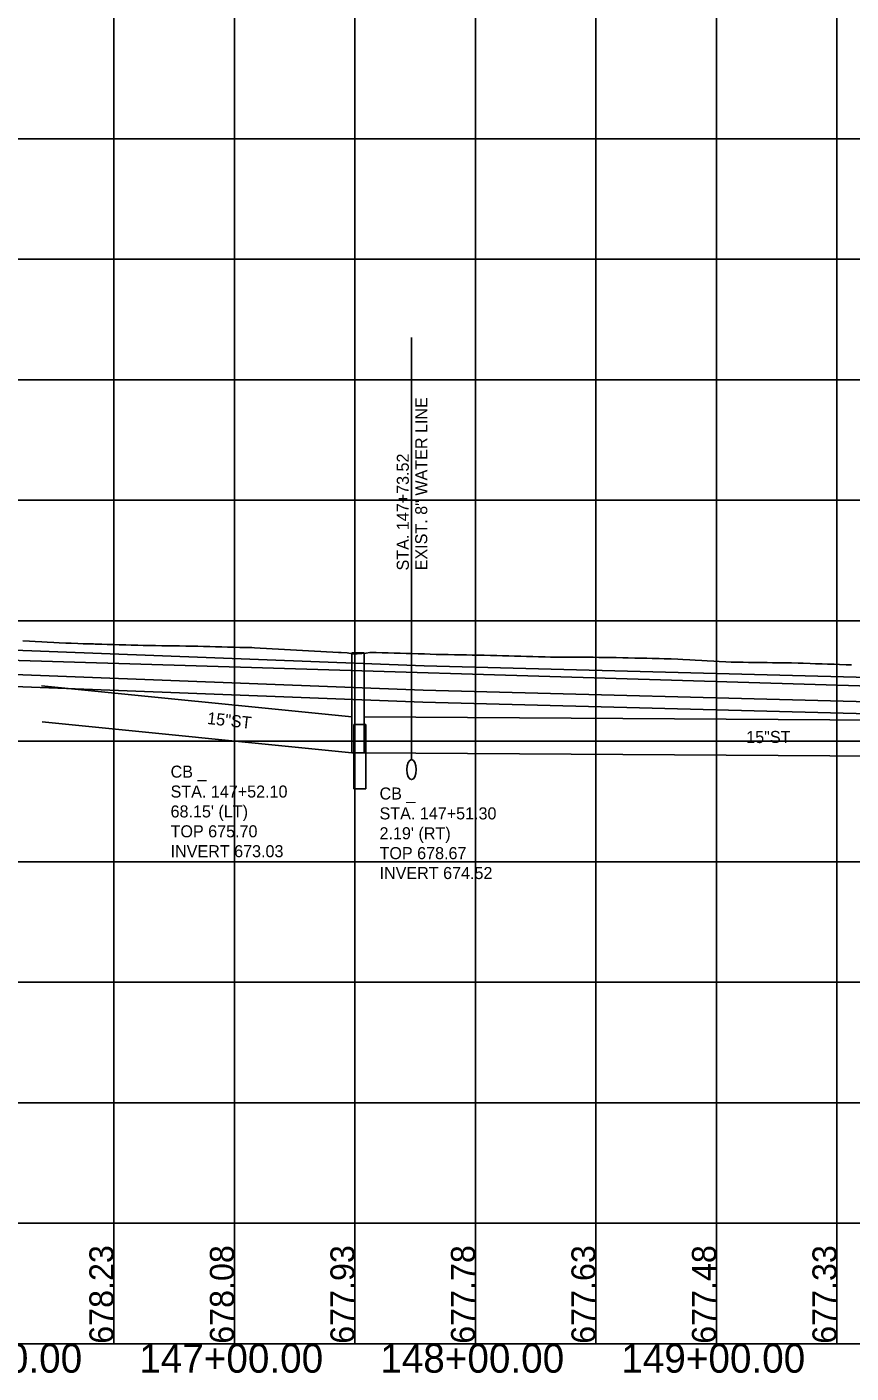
# Model space of a CAD drawing. Extents: x -7164 to 2214450, y -19642 to 253469.
# Drawn here: x 8614 to 8956, y -3012 to -2454 of the extents above; entities that cross this region are included whole.
import ezdxf

# ---------------------------------------------------------------- set-up
doc = ezdxf.new("R2010")
doc.units = 0
for name, color, linetype in [('DESIGN - PROFILE - Proposed', 7, 'Continuous'), ('DESIGN - PROFILE - Proposed Text', 7, 'Continuous'), ('DESIGN - SCRATCH - User 1', 7, 'Continuous'), ('DESIGN - SCRATCH - User 2', 7, 'Continuous'), ('DESIGN - SHEET - Light Grid', 7, 'Continuous'), ('SURVEY - PROFILE - Drainage - Storm Sewer', 7, 'Continuous'), ('SURVEY - PROFILE - Drainage - Storm Sewer Text', 7, 'Continuous'), ('SURVEY - PROFILE - Ground Line with Text', 7, 'Continuous'), ('SURVEY - PROFILE - Utilities - Cable with Text', 7, 'Continuous'), ('SURVEY - PROFILE - Utilities - Electric with Text', 7, 'Continuous'), ('SURVEY - PROFILE - Utilities - Water with Text', 7, 'Continuous'), ('XTREE', 7, 'Continuous')]:
    doc.layers.add(name, color=color, linetype=linetype)

msp = doc.modelspace()

# ---------------------------------------------------------------- linework, layer by layer
at = {"layer": 'DESIGN - PROFILE - Proposed'}
msp.add_line((7825, -2692.98), (9100, -2731.23), dxfattribs=at)
msp.add_line((7825, -2692.98), (9100, -2731.23), dxfattribs=at)
at = {"layer": 'DESIGN - SCRATCH - User 1'}
msp.add_line((0, -3000), (12400, -3000), dxfattribs=at)
msp.add_line((0, -3000), (12400, -3000), dxfattribs=at)
at = {"layer": 'DESIGN - SHEET - Light Grid'}
for p, q in [((8650, -3000), (8650, -1000)), ((8650, -3000), (8650, -1000)), ((8700, -3000), (8700, -1000)), ((8700, -3000), (8700, -1000)), ((8750, -3000), (8750, -1000)), ((8750, -3000), (8750, -1000)), ((8800, -3000), (8800, -1000)), ((8800, -3000), (8800, -1000)), ((8850, -3000), (8850, -1000)), ((8850, -3000), (8850, -1000)), ((8900, -3000), (8900, -1000)), ((8900, -3000), (8900, -1000)), ((8950, -3000), (8950, -1000)), ((8950, -3000), (8950, -1000)), ((0, -2500), (12400, -2500)), ((0, -2500), (12400, -2500)), ((0, -2550), (12400, -2550)), ((0, -2550), (12400, -2550)), ((0, -2600), (12400, -2600)), ((0, -2600), (12400, -2600)), ((0, -2650), (12400, -2650)), ((0, -2650), (12400, -2650)), ((0, -2700), (12400, -2700)), ((0, -2700), (12400, -2700)), ((0, -2750), (12400, -2750)), ((0, -2750), (12400, -2750)), ((0, -2800), (12400, -2800)), ((0, -2800), (12400, -2800)), ((0, -2850), (12400, -2850)), ((0, -2850), (12400, -2850)), ((0, -2900), (12400, -2900)), ((0, -2900), (12400, -2900)), ((0, -2950), (12400, -2950)), ((0, -2950), (12400, -2950)), ((-1000, -3000), (11000, -3000)), ((-1000, -3000), (11000, -3000))]:
    msp.add_line(p, q, dxfattribs=at)
at = {"layer": 'SURVEY - PROFILE - Drainage - Storm Sewer'}
for p, q in [((8751.3, -2713.27), (8748.8, -2713.27)), ((8748.8, -2713.27), (8748.8, -2754.8)), ((8751.3, -2713.27), (8748.8, -2713.27)), ((8748.8, -2713.27), (8748.8, -2754.8)), ((8751.3, -2713.27), (8753.8, -2713.27)), ((8751.3, -2713.27), (8753.8, -2713.27)), ((8753.8, -2754.8), (8753.8, -2713.27)), ((8753.8, -2754.8), (8753.8, -2713.27)), ((8748.8, -2739.8), (8620.04, -2726.98)), ((8748.8, -2739.8), (8620.04, -2726.98)), ((8748.8, -2754.8), (8620.24, -2742)), ((8748.8, -2754.8), (8620.24, -2742)), ((8753.8, -2739.8), (9049.06, -2741.7)), ((8753.8, -2739.8), (9049.06, -2741.7)), ((8752.1, -2742.98), (8749.6, -2742.98)), ((8749.6, -2742.98), (8749.6, -2769.7)), ((8752.1, -2742.98), (8749.6, -2742.98)), ((8749.6, -2742.98), (8749.6, -2769.7)), ((8752.1, -2742.98), (8754.6, -2742.98)), ((8752.1, -2742.98), (8754.6, -2742.98)), ((8754.6, -2769.7), (8754.6, -2742.98)), ((8754.6, -2769.7), (8754.6, -2742.98)), ((8748.8, -2754.8), (8753.8, -2754.8)), ((8748.8, -2754.8), (8753.8, -2754.8)), ((8753.8, -2754.8), (9049.06, -2756.7)), ((8753.8, -2754.8), (9049.06, -2756.7)), ((8749.6, -2769.7), (8754.6, -2769.7)), ((8749.6, -2769.7), (8754.6, -2769.7))]:
    msp.add_line(p, q, dxfattribs=at)
at = {"layer": 'SURVEY - PROFILE - Ground Line with Text'}
for points in [[(8612.3, -2708.33), (8615.08, -2708.46), (8617.3, -2708.59), (8620.1, -2708.72), (8622.3, -2708.84), (8625.11, -2708.97), (8627.3, -2709.09), (8630.12, -2709.23), (8632.3, -2709.35), (8635.07, -2709.4), (8637.26, -2709.5), (8640.04, -2709.55), (8641.51, -2709.62), (8642.26, -2709.65), (8645.02, -2709.7), (8647.26, -2709.8), (8650, -2709.85), (8652.26, -2709.95), (8654.99, -2710), (8657.24, -2710.1), (8659.96, -2710.17), (8662.24, -2710.19), (8664.93, -2710.26), (8667.24, -2710.27), (8669.92, -2710.34), (8672.24, -2710.35), (8674.91, -2710.42), (8677.24, -2710.43), (8679.91, -2710.5), (8682.24, -2710.51), (8684.88, -2710.58), (8687.22, -2710.64), (8689.87, -2710.71), (8692.22, -2710.77), (8694.86, -2710.83), (8697.22, -2710.89), (8699.87, -2710.96), (8702.22, -2711.02), (8704.88, -2711.08), (8707.21, -2711.14), (8708.36, -2711.21), (8710.72, -2711.33), (8713.33, -2711.48), (8715.75, -2711.61), (8718.31, -2711.76), (8720.78, -2711.88), (8723.29, -2712.03), (8725.81, -2712.15), (8728.27, -2712.3), (8730.83, -2712.42), (8733.26, -2712.57), (8735.84, -2712.69), (8738.25, -2712.83), (8740.85, -2712.96), (8743.24, -2713.1), (8744.37, -2713.15), (8746.83, -2713.33), (8749.04, -2713.67), (8750.95, -2713.71), (8752.9, -2713.62), (8754.59, -2713.5), (8756.35, -2713.14), (8758.78, -2713.15)], [(8612.3, -2708.33), (8615.08, -2708.46), (8617.3, -2708.59), (8620.1, -2708.72), (8622.3, -2708.84), (8625.11, -2708.97), (8627.3, -2709.09), (8630.12, -2709.23), (8632.3, -2709.35), (8635.07, -2709.4), (8637.26, -2709.5), (8640.04, -2709.55), (8641.51, -2709.62), (8642.26, -2709.65), (8645.02, -2709.7), (8647.26, -2709.8), (8650, -2709.85), (8652.26, -2709.95), (8654.99, -2710), (8657.24, -2710.1), (8659.96, -2710.17), (8662.24, -2710.19), (8664.93, -2710.26), (8667.24, -2710.27), (8669.92, -2710.34), (8672.24, -2710.35), (8674.91, -2710.42), (8677.24, -2710.43), (8679.91, -2710.5), (8682.24, -2710.51), (8684.88, -2710.58), (8687.22, -2710.64), (8689.87, -2710.71), (8692.22, -2710.77), (8694.86, -2710.83), (8697.22, -2710.89), (8699.87, -2710.96), (8702.22, -2711.02), (8704.88, -2711.08), (8707.21, -2711.14), (8708.36, -2711.21), (8710.72, -2711.33), (8713.33, -2711.48), (8715.75, -2711.61), (8718.31, -2711.76), (8720.78, -2711.88), (8723.29, -2712.03), (8725.81, -2712.15), (8728.27, -2712.3), (8730.83, -2712.42), (8733.26, -2712.57), (8735.84, -2712.69), (8738.25, -2712.83), (8740.85, -2712.96), (8743.24, -2713.1), (8744.37, -2713.15), (8746.83, -2713.33), (8749.04, -2713.67), (8750.95, -2713.71), (8752.9, -2713.62), (8754.59, -2713.5), (8756.35, -2713.14), (8758.78, -2713.15)], [(8758.78, -2713.15), (8761.31, -2713.29), (8763.79, -2713.3), (8766.31, -2713.45), (8768.82, -2713.46), (8771.31, -2713.6), (8773.85, -2713.6), (8776.31, -2713.74), (8778.89, -2713.75), (8781.29, -2713.88), (8783.7, -2713.93), (8786.29, -2713.98), (8788.7, -2714.03), (8791.29, -2714.09), (8793.7, -2714.14), (8796.29, -2714.19), (8798.68, -2714.24), (8801.29, -2714.29), (8803.66, -2714.33), (8806.29, -2714.38), (8808.9, -2714.47), (8811.26, -2714.52), (8813.89, -2714.61), (8816.26, -2714.66), (8818.89, -2714.74), (8821.26, -2714.79), (8823.91, -2714.88), (8826.26, -2714.93), (8828.93, -2715.01), (8831.24, -2715.06), (8833.9, -2715.06), (8836.22, -2715.1), (8838.91, -2715.09), (8841.22, -2715.13), (8843.92, -2715.12), (8846.22, -2715.16), (8848.95, -2715.15), (8851.22, -2715.19), (8853.98, -2715.18), (8856.2, -2715.21), (8858.43, -2715.28), (8861.2, -2715.33), (8863.44, -2715.4), (8866.2, -2715.45), (8868.43, -2715.52), (8871.2, -2715.57), (8873.42, -2715.63), (8876.2, -2715.68), (8878.4, -2715.74), (8881.2, -2715.78), (8883.95, -2715.96), (8886.14, -2716.05), (8888.95, -2716.23), (8891.14, -2716.32), (8893.95, -2716.5), (8896.14, -2716.59), (8898.96, -2716.77), (8901.14, -2716.86), (8903.97, -2717.03), (8906.11, -2717.12), (8908.28, -2717.19), (8911.11, -2717.19), (8913.3, -2717.26), (8916.11, -2717.26), (8918.31, -2717.33), (8921.11, -2717.33), (8923.32, -2717.4), (8926.11, -2717.4), (8928.31, -2717.47), (8931.11, -2717.46), (8933.88, -2717.56), (8936.08, -2717.63), (8938.87, -2717.73), (8941.08, -2717.8), (8943.86, -2717.9), (8946.08, -2717.97), (8948.87, -2718.06), (8951.08, -2718.13), (8953.88, -2718.22), (8956.06, -2718.29)], [(8758.78, -2713.15), (8761.31, -2713.29), (8763.79, -2713.3), (8766.31, -2713.45), (8768.82, -2713.46), (8771.31, -2713.6), (8773.85, -2713.6), (8776.31, -2713.74), (8778.89, -2713.75), (8781.29, -2713.88), (8783.7, -2713.93), (8786.29, -2713.98), (8788.7, -2714.03), (8791.29, -2714.09), (8793.7, -2714.14), (8796.29, -2714.19), (8798.68, -2714.24), (8801.29, -2714.29), (8803.66, -2714.33), (8806.29, -2714.38), (8808.9, -2714.47), (8811.26, -2714.52), (8813.89, -2714.61), (8816.26, -2714.66), (8818.89, -2714.74), (8821.26, -2714.79), (8823.91, -2714.88), (8826.26, -2714.93), (8828.93, -2715.01), (8831.24, -2715.06), (8833.9, -2715.06), (8836.22, -2715.1), (8838.91, -2715.09), (8841.22, -2715.13), (8843.92, -2715.12), (8846.22, -2715.16), (8848.95, -2715.15), (8851.22, -2715.19), (8853.98, -2715.18), (8856.2, -2715.21), (8858.43, -2715.28), (8861.2, -2715.33), (8863.44, -2715.4), (8866.2, -2715.45), (8868.43, -2715.52), (8871.2, -2715.57), (8873.42, -2715.63), (8876.2, -2715.68), (8878.4, -2715.74), (8881.2, -2715.78), (8883.95, -2715.96), (8886.14, -2716.05), (8888.95, -2716.23), (8891.14, -2716.32), (8893.95, -2716.5), (8896.14, -2716.59), (8898.96, -2716.77), (8901.14, -2716.86), (8903.97, -2717.03), (8906.11, -2717.12), (8908.28, -2717.19), (8911.11, -2717.19), (8913.3, -2717.26), (8916.11, -2717.26), (8918.31, -2717.33), (8921.11, -2717.33), (8923.32, -2717.4), (8926.11, -2717.4), (8928.31, -2717.47), (8931.11, -2717.46), (8933.88, -2717.56), (8936.08, -2717.63), (8938.87, -2717.73), (8941.08, -2717.8), (8943.86, -2717.9), (8946.08, -2717.97), (8948.87, -2718.06), (8951.08, -2718.13), (8953.88, -2718.22), (8956.06, -2718.29)]]:
    msp.add_lwpolyline(points, dxfattribs=at)
at = {"layer": 'SURVEY - PROFILE - Utilities - Cable with Text'}
msp.add_lwpolyline([(3997.12, -2279.89), (4802.54, -2306.2), (4934.37, -2314.54), (5070.11, -2333.66), (5216, -2365.19), (5366.92, -2411.25), (5566.4, -2489.8), (5665.47, -2523.85), (5822.06, -2559.45), (6138.57, -2601.37), (6627.33, -2649.15), (7125.24, -2671.48), (7800.39, -2701.43), (8331.65, -2716.63), (8778.24, -2733.74), (9263.15, -2746.41), (9418.17, -2746.77)], dxfattribs=at)
msp.add_lwpolyline([(3997.12, -2279.89), (4802.54, -2306.2), (4934.37, -2314.54), (5070.11, -2333.66), (5216, -2365.19), (5366.92, -2411.25), (5566.4, -2489.8), (5665.47, -2523.85), (5822.06, -2559.45), (6138.57, -2601.37), (6627.33, -2649.15), (7125.24, -2671.48), (7800.39, -2701.43), (8331.65, -2716.63), (8778.24, -2733.74), (9263.15, -2746.41), (9418.17, -2746.77)], dxfattribs=at)
at = {"layer": 'SURVEY - PROFILE - Utilities - Electric with Text'}
for points in [[(3998.08, -2269.94), (4803.35, -2291.22), (4935.9, -2299.6), (5072.75, -2318.88), (5219.78, -2350.66), (5371.86, -2397.08), (5571.59, -2475.72), (5669.58, -2509.4), (5824.72, -2544.67), (6140.29, -2586.46), (6628.39, -2634.18), (7125.91, -2656.49), (7800.94, -2686.44), (8332.15, -2701.64), (8778.73, -2718.74), (9263.36, -2731.41), (9327.02, -2731.56)], [(3998.08, -2269.94), (4803.35, -2291.22), (4935.9, -2299.6), (5072.75, -2318.88), (5219.78, -2350.66), (5371.86, -2397.08), (5571.59, -2475.72), (5669.58, -2509.4), (5824.72, -2544.67), (6140.29, -2586.46), (6628.39, -2634.18), (7125.91, -2656.49), (7800.94, -2686.44), (8332.15, -2701.64), (8778.73, -2718.74), (9263.36, -2731.41), (9327.02, -2731.56)], [(3997.6, -2274.92), (4802.81, -2301.21), (4934.88, -2309.56), (5070.99, -2328.73), (5217.26, -2360.35), (5368.56, -2406.53), (5568.13, -2485.11), (5666.84, -2519.04), (5822.95, -2554.52), (6139.14, -2596.4), (6627.68, -2644.16), (7125.46, -2666.48), (7800.57, -2696.44), (8331.81, -2711.63), (8778.4, -2728.74), (9263.22, -2741.41), (9422.06, -2741.78), (9638.89, -2735.54), (10010.38, -2723.15), (10421.06, -2712.22), (10492.02, -2711.61), (10506.89, -2711.72), (10626.17, -2716.95), (10629.65, -2717.02)], [(3997.6, -2274.92), (4802.81, -2301.21), (4934.88, -2309.56), (5070.99, -2328.73), (5217.26, -2360.35), (5368.56, -2406.53), (5568.13, -2485.11), (5666.84, -2519.04), (5822.95, -2554.52), (6139.14, -2596.4), (6627.68, -2644.16), (7125.46, -2666.48), (7800.57, -2696.44), (8331.81, -2711.63), (8778.4, -2728.74), (9263.22, -2741.41), (9422.06, -2741.78), (9638.89, -2735.54), (10010.38, -2723.15), (10421.06, -2712.22), (10492.02, -2711.61), (10506.89, -2711.72), (10626.17, -2716.95), (10629.65, -2717.02)]]:
    msp.add_lwpolyline(points, dxfattribs=at)
at = {"layer": 'SURVEY - PROFILE - Utilities - Water with Text'}
msp.add_line((8773.52, -2757.63), (8773.52, -2582.41), dxfattribs=at)
msp.add_line((8773.52, -2757.63), (8773.52, -2582.41), dxfattribs=at)
msp.add_ellipse((8773.52, -2761.78), major_axis=(0, 4.15), ratio=0.466667, dxfattribs=at)
msp.add_ellipse((8773.52, -2761.78), major_axis=(0, 4.15), ratio=0.466667, dxfattribs=at)
at = {"layer": 'XTREE'}
msp.add_line((7775, -2691.48), (9300, -2737.23), dxfattribs=at)
msp.add_line((7775, -2691.48), (9300, -2737.23), dxfattribs=at)

# ---------------------------------------------------------------- texts
at = {"layer": 'DESIGN - PROFILE - Proposed Text'}
for s, p in [('678.23', (8649.86, -3000)), ('678.23', (8649.86, -3000)), ('678.08', (8699.86, -3000)), ('678.08', (8699.86, -3000)), ('677.93', (8749.86, -3000)), ('677.93', (8749.86, -3000)), ('677.78', (8799.86, -3000)), ('677.78', (8799.86, -3000)), ('677.63', (8849.86, -3000)), ('677.63', (8849.86, -3000)), ('677.48', (8899.86, -3000)), ('677.48', (8899.86, -3000)), ('677.33', (8949.86, -3000)), ('677.33', (8949.86, -3000))]:
    msp.add_text(s, height=10, rotation=90, dxfattribs=at).set_placement(p)
at = {"layer": 'DESIGN - SCRATCH - User 2'}
for s, p in [('146+00.00', (8560.56, -3012)), ('147+00.00', (8660.56, -3012)), ('148+00.00', (8760.56, -3012)), ('149+00.00', (8860.56, -3012))]:
    msp.add_text(s, height=12, dxfattribs=at).set_placement(p)
at = {"layer": 'SURVEY - PROFILE - Drainage - Storm Sewer Text'}
for rotation, p in [(353.5596, (8688.54, -2742.8)), (353.5596, (8688.54, -2742.8)), (0.3016, (8912.41, -2750.77)), (0.3016, (8912.41, -2750.77))]:
    msp.add_text('15"ST', height=5, rotation=rotation, dxfattribs=at).set_placement(p)
for s, p in [('CB _', (8673.55, -2765.11)), ('CB _', (8673.55, -2765.11)), ('STA. 147+52.10', (8673.55, -2773.36)), ('STA. 147+52.10', (8673.55, -2773.36)), ('CB _', (8760.25, -2774.17)), ('CB _', (8760.25, -2774.17)), ("68.15' (LT)", (8673.55, -2781.61)), ("68.15' (LT)", (8673.55, -2781.61)), ('STA. 147+51.30', (8760.25, -2782.42)), ('STA. 147+51.30', (8760.25, -2782.42)), ('TOP 675.70', (8673.55, -2789.86)), ('TOP 675.70', (8673.55, -2789.86)), ("2.19' (RT)", (8760.25, -2790.67)), ("2.19' (RT)", (8760.25, -2790.67)), ('INVERT 673.03', (8673.55, -2798.11)), ('INVERT 673.03', (8673.55, -2798.11)), ('TOP 678.67', (8760.25, -2798.92)), ('TOP 678.67', (8760.25, -2798.92)), ('INVERT 674.52', (8760.25, -2807.17)), ('INVERT 674.52', (8760.25, -2807.17))]:
    msp.add_text(s, height=5, dxfattribs=at).set_placement(p)
at = {"layer": 'SURVEY - PROFILE - Utilities - Water with Text'}
for s, p in [('EXIST. 8" WATER LINE', (8780.05, -2679.06)), ('EXIST. 8" WATER LINE', (8780.05, -2679.06)), ('STA. 147+73.52', (8772.4, -2679.13)), ('STA. 147+73.52', (8772.4, -2679.13))]:
    msp.add_text(s, height=5, rotation=90, dxfattribs=at).set_placement(p)

doc.saveas('drawing.dxf')
